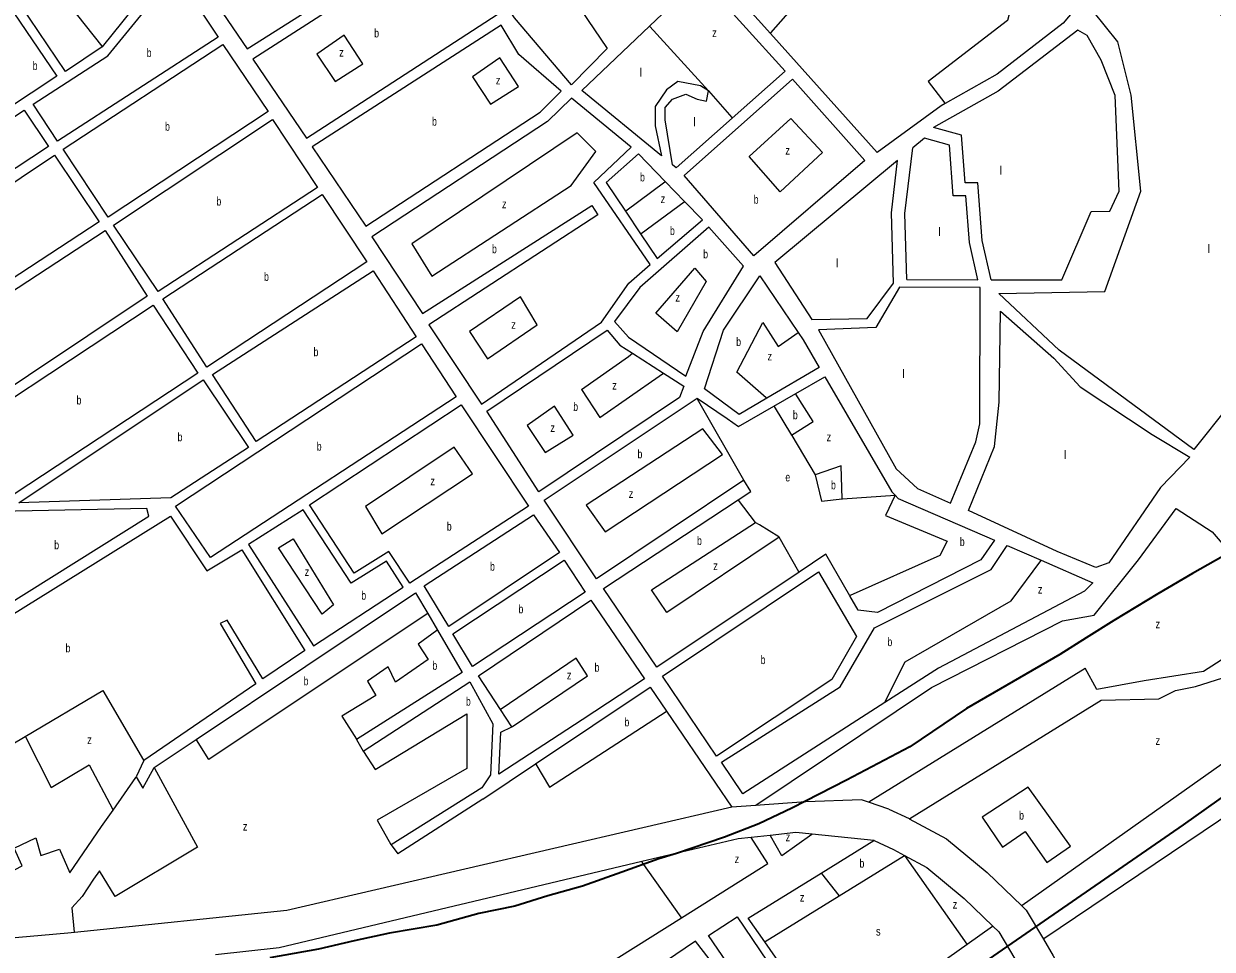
# Model space of a CAD drawing. Extents: x 639657 to 671642, y 222838 to 252123.
# Drawn here: x 645919 to 647301, y 228352 to 229429 of the extents above; entities that cross this region are included whole.
import ezdxf

# ---------------------------------------------------------------- set-up
doc = ezdxf.new("R2010")
doc.units = 0
doc.header["$LTSCALE"] = 4
for name, color, linetype, lineweight in [('1', 7, 'Continuous', 13), ('21', 7, 'Continuous', 13), ('57', 7, 'Continuous', 35)]:
    doc.layers.add(name, color=color, linetype=linetype, lineweight=lineweight)
doc.layers.add('7', color=7, linetype='Continuous')

msp = doc.modelspace()

# ---------------------------------------------------------------- linework, layer by layer
at = {"layer": '1'}
for p, q in [((646568.13, 229351.02), (646646.635, 229425.834)), ((646911.44, 229278.82), (646787.281, 229417.465)), ((646660.799, 229275.015), (646568.13, 229351.02)), ((646966.358, 229295.449), (646952.898, 229284.279)), ((646935.318, 229269.69), (646792.27, 229150.98)), ((646945.919, 229131.037), (647028.652, 229130.951)), ((646844.035, 229028.949), (646783.051, 228993.071)), ((646524.25, 228874.55), (646701.97, 228993.04)), ((646452.829, 228526.806), (646353.99, 228463.155)), ((646925.101, 228515.037), (646901.435, 228523.293)), ((646860.38, 228247.16), (646780.806, 228360.719))]:
    msp.add_line(p, q, dxfattribs=at)
for points in [[(646787.281, 229417.465), (646726.56, 229485.27), (646724.58, 229502), (646760.18, 229554.537), (646819.552, 229642.155)], [(645967.27, 229373.08), (645883.17, 229497.49), (645845.51, 229473.24), (645784.05, 229566.41), (645779.47, 229557.09)], [(646538.08, 229565.48), (646521, 229530.82), (646521.237, 229512.406), (646597.565, 229399.939)], [(646056.324, 229548.653), (646088.39, 229499.9), (646058.024, 229461.94), (646010.01, 229401.92), (645967.27, 229373.08)], [(647063.54, 229432.94), (647082.82, 229506.1), (647154.66, 229461.44), (647127.65, 229429.43), (647051.21, 229369.99), (646990.506, 229335.931)], [(646597.565, 229399.939), (646555.99, 229357.7), (646489.63, 229435.54), (646464.623, 229472.756), (646444.484, 229502.727)], [(646646.635, 229425.834), (646706.18, 229482.58), (646804.41, 229373.65), (646742.754, 229318.927)], [(647043.913, 229130.935), (647126.35, 229130.85), (647160.33, 229210.27), (647182.25, 229210.61), (647193.05, 229234), (647188.5, 229345.27), (647172.17, 229386.28), (647155.82, 229414.82), (647144.97, 229421.31), (647052.38, 229350.23), (646976.925, 229307.962)], [(646715.415, 229350.512), (646705.826, 229356.508), (646679.456, 229361.304), (646666.271, 229351.711), (646653.086, 229332.523), (646653.086, 229309.738), (646660.799, 229275.015)], [(646673.56, 229264.549), (646665.073, 229316.934), (646665.073, 229331.324), (646673.463, 229340.918), (646689.045, 229346.914), (646702.23, 229340.918), (646713.018, 229338.519), (646715.415, 229350.512)], [(646990.506, 229335.931), (646985.8, 229333.29), (646911.44, 229278.82)], [(646742.754, 229318.927), (646677.68, 229261.17), (646673.56, 229264.549)], [(647043.913, 229130.935), (647033.654, 229176.553), (647028.429, 229243.464), (647013.799, 229243.464), (647009.619, 229298.875), (646976.925, 229307.962)], [(646945.919, 229131.037), (646943.784, 229207.918), (646952.898, 229284.279)], [(647028.652, 229130.951), (647018.897, 229174.329), (647014.661, 229228.579), (646999.994, 229228.579), (646995.562, 229287.332), (646966.358, 229295.449)], [(646633.79, 229277.25), (646596.28, 229244.19), (646618.747, 229210.669), (646636.344, 229184.414)], [(646636.344, 229184.414), (646655.73, 229155.49), (646708.31, 229200.39), (646687.391, 229221.966), (646664.823, 229245.243), (646633.79, 229277.25)], [(646930.299, 229126.949), (646928.031, 229208.635), (646935.318, 229269.69)], [(646792.27, 229150.98), (646835.67, 229084.8), (646899.69, 229085.81), (646930.299, 229126.949)], [(646783.051, 228993.071), (646751.06, 228974.25), (646710.61, 229003.93), (646732.71, 229072.43), (646774.9, 229135.44), (646819.603, 229069.419)], [(647054.945, 229094.165), (647116.84, 229039.56), (647147.46, 229006.5), (647231.52, 228950.84), (647275.13, 228924.65), (647240.89, 228889.07), (647180.85, 228801.49), (647165.68, 228796.09), (647120.89, 228814.74), (647017.83, 228862.57)], [(647017.83, 228862.57), (647047.79, 228936.79), (647053.41, 228988.47), (647054.945, 229094.165)], [(646663.095, 229022.203), (646686.49, 229007.2), (646681.55, 228993.8), (646518.07, 228884.35), (646457.45, 228978.21), (646597.54, 229072.23)], [(646597.54, 229072.23), (646612.22, 229054.83), (646627.048, 229045.321), (646663.095, 229022.203)], [(646819.603, 229069.419), (646825.31, 229060.99), (646844.035, 229028.949)], [(646701.97, 228993.04), (646737.111, 228969.317), (646750.176, 228960.167), (646791.276, 228983.812), (646816.72, 228998.449), (646850.501, 229017.883)], [(646850.501, 229017.883), (646928.52, 228884.38), (646932.235, 228880.465)], [(646756.38, 228897.8), (646585.06, 228783.05), (646524.25, 228874.55)], [(646749.722, 228874.81), (646764.55, 228884.59), (646756.38, 228897.8)], [(646820.612, 228790.785), (646655.08, 228680.08), (646593.2, 228771.57), (646749.722, 228874.81)], [(646932.235, 228880.465), (646935.95, 228876.55), (647048.05, 228828), (647031.87, 228805.17), (646911.68, 228743.71), (646889.28, 228746.58), (646879.599, 228763.317)], [(645722.989, 228609.997), (645728.31, 228668.46), (645781.24, 228664.37), (646089.41, 228856), (646131.94, 228792.17), (646172.35, 228816.9), (646245.85, 228699.58), (646196.98, 228666.76), (646155.23, 228734.91), (646147.34, 228731.13), (646188.91, 228661.03), (646058.47, 228571.62), (646049.55, 228552.55)], [(646769.867, 228519.521), (646770.367, 228519.855), (646974.77, 228656.54), (647127.15, 228733.99), (647163.78, 228740.8), (647215.6, 228805.26), (647259.33, 228864.85), (647301.115, 228837.749)], [(647301.115, 228837.749), (647353.15, 228777.09), (647354.32, 228757.76), (647351.85, 228737.72), (647326.92, 228698.2), (647291.19, 228675.28), (647222.18, 228664.52), (647167.12, 228654.41), (647153.61, 228679.14)], [(646755.06, 228533.06), (646730.6, 228569.88), (646868.61, 228657.44), (646908.31, 228726.03), (647044.09, 228793.75), (647062.76, 228821.78), (647102.289, 228804.555)], [(647102.289, 228804.555), (647162.31, 228778.4), (647152.58, 228768.79), (646982.78, 228679.25), (646920.303, 228639.141), (646755.06, 228533.06)], [(646879.599, 228763.317), (646851.69, 228811.57), (646820.612, 228790.785)], [(646948.811, 228503.946), (646949.311, 228504.255), (647171.84, 228641.8), (647239.07, 228643.5), (647258.46, 228653.05), (647281.59, 228657.93), (647313.44, 228667.89), (647359.78, 228712.69), (647367.55, 228736.89), (647371.48, 228759.32), (647367.26, 228794.51), (647448.04, 228729.34), (647461.34, 228717.07), (647491.36, 228694.32), (647080.19, 228402.934), (647079.69, 228402.58)], [(646119.516, 228596.131), (646374.53, 228766.8), (646388.66, 228742.624), (646399.902, 228723.391)], [(646473.44, 228631.119), (646447.68, 228670.33), (646578.59, 228758.01), (646640.854, 228666.598)], [(646399.902, 228723.391), (646428.7, 228674.12), (646306.02, 228596.02), (646313.55, 228582.59), (646437.554, 228663.176)], [(646901.435, 228523.293), (646901.934, 228523.602), (647153.61, 228679.14)], [(646437.554, 228663.176), (646464.51, 228614.25), (646461.63, 228554.85), (646451.78, 228539.85), (646346.078, 228473.417), (646353.99, 228463.155)], [(646640.854, 228666.598), (646568.21, 228618.92), (646471.49, 228555.87), (646473.9, 228604.73), (646486.69, 228610.95), (646473.44, 228631.119)], [(646452.829, 228526.806), (646514.036, 228567.739), (646647.427, 228656.948)], [(646647.427, 228656.948), (646666.423, 228629.06), (646742.37, 228517.559)], [(647761.948, 228467.212), (647530.53, 228650.85), (647105.452, 228364.062), (647104.952, 228363.725)], [(646049.55, 228552.55), (646057.29, 228539.55), (646070.64, 228563.42), (646119.516, 228596.131)], [(646901.435, 228523.293), (646893.346, 228526.115), (646828.697, 228523.719), (646769.867, 228519.521), (646742.37, 228517.559)], [(646742.37, 228517.559), (646224.92, 228397.27), (645977.663, 228371.586)], [(646925.101, 228515.037), (646948.557, 228504.083), (646948.811, 228503.946)], [(646948.811, 228503.946), (646991.934, 228480.708), (647039.501, 228441.311), (647079.69, 228402.58)], [(646764.814, 228482.221), (646749.68, 228480.599), (646637.876, 228454.014)], [(646683.917, 228388.853), (646784.13, 228451.8), (646764.814, 228482.221)], [(646835.959, 228485.819), (646816.724, 228487.786), (646787.087, 228484.609), (646764.814, 228482.221)], [(646800.74, 228460.88), (646787.375, 228484.109), (646787.087, 228484.609)], [(646835.959, 228485.819), (646835.46, 228485.465), (646800.74, 228460.88)], [(646908.014, 228478.449), (646907.626, 228478.489), (646835.959, 228485.819)], [(646780.806, 228360.719), (646761.55, 228388.2), (646846.527, 228440.723), (646907.626, 228478.489)], [(646908.014, 228478.449), (646930.42, 228467.985), (646943.291, 228461.049)], [(646637.876, 228454.014), (646215.722, 228353.635), (646141.864, 228345.574)], [(646943.291, 228461.049), (646969.256, 228447.057), (647012.573, 228411.18), (647046.156, 228378.815)], [(647079.69, 228402.58), (647084.851, 228397.606), (647104.952, 228363.725)], [(646226.93, 228215.3), (646279.855, 228135.047), (646683.917, 228388.853)], [(646818.75, 228216.391), (646715.48, 228368.11), (646748.63, 228389.93), (646854.15, 228234.16), (646821.65, 228212.13)], [(645977.663, 228371.586), (645969.9, 228370.78), (645807.72, 228356.54), (645693.14, 228360.28)], [(647046.156, 228378.815), (647045.656, 228378.461), (647016.194, 228357.582), (646860.38, 228247.16)], [(647046.156, 228378.815), (647052.903, 228372.313), (647071.42, 228341.102)], [(647104.952, 228363.725), (647116.308, 228344.583), (647147.399, 228288.575), (647195.754, 228177.74), (647306.321, 227750.473), (647308.48, 227742.129), (647310.79, 227733.204), (647430.653, 227270.011)]]:
    msp.add_lwpolyline(points, dxfattribs=at)
for points in [[(646178.56, 229399.45), (646401.56, 229540.54), (646363.19, 229588.29), (646345.02, 229622.4), (646336.98, 229628.29), (646324.57, 229624.87), (646116.26, 229491.53)], [(646247.71, 229295.64), (646469.58, 229439.52), (646406.46, 229529.87), (646185.41, 229387.52)], [(645897.51, 229328.11), (645817.63, 229442.92), (645878.23, 229483.87), (645957.26, 229367.76)], [(645929.84, 229335.29), (646016.63, 229391.49), (646095.47, 229487.76), (646145.02, 229412.89), (645958.05, 229292.1)], [(647052.827, 229115.077), (647176.21, 229117.23), (647218.2, 229233.96), (647206.98, 229345.55), (647191.61, 229407.64), (647162.89, 229443.3), (647210.36, 229486.8), (647228.14, 229476.98), (647287.07, 229460.49), (647528.58, 229245.23), (647279.94, 228933.33), (647123.14, 229048.9)], [(646316.63, 229193.33), (646519.32, 229325.96), (646543.86, 229350.42), (646494.6, 229393.06), (646474.08, 229426.91), (646254.32, 229285.64)], [(645964.65, 229282.75), (646150.32, 229404.59), (646202.94, 229326.53), (646016.87, 229203.82)], [(646813.125, 229364.332), (646897.19, 229269.78), (646768.08, 229158.55), (646687.06, 229252.08)], [(646451.3, 228986.28), (646590.95, 229081.37), (646622.66, 229127.02), (646647.46, 229148.7), (646581.88, 229243.97), (646625.28, 229285.07), (646556.03, 229342.01), (646527.88, 229314.91), (646323.71, 229180.76), (646382.75, 229091.62), (646579.52, 229217.27), (646586.57, 229206.21), (646390.05, 229078.62)], [(645947.41, 229285.91), (645795.8, 229185.88), (645780.14, 229236.79), (645919.21, 229328.03)], [(646023.25, 229194.46), (646208.24, 229317.37), (646260.67, 229238.23), (646075.02, 229117.03)], [(646006.43, 229198.06), (645799.11, 229062.73), (645805.76, 229115.94), (645799.25, 229171.95), (645954.45, 229275.71)], [(646080.75, 229108.52), (646265.96, 229229.93), (646317.73, 229151.86), (646131.69, 229029.14)], [(646062.21, 229111.67), (645786.09, 228927.04), (645798.5, 229047.45), (646013.47, 229188.29)], [(646715.53, 229192.12), (646635.42, 229122.06), (646605.76, 229082.25), (646622.38, 229064.24), (646689.09, 229018.86), (646709.1, 229070.77), (646756.02, 229146.75)], [(646138.27, 229020.85), (646325.42, 229141.23), (646375.24, 229064.62), (646188.98, 228942.75)], [(646996.85, 228870.84), (647026.43, 228942.47), (647031.03, 228963.4), (647031.28, 229121.84), (646937.58, 229122.09), (646909.96, 229075.44), (646843.17, 229072.45), (646933.67, 228910.91), (646958.54, 228888.08)], [(646121.27, 229022.09), (645891.89, 228871.11), (645806.59, 228870.17), (645780.97, 228873.41), (645781.84, 228911.49), (646069.26, 229101.46)], [(646421.93, 228994.63), (646136.19, 228807.94), (646095.23, 228867.71), (646381.6, 229056.34)], [(646180.06, 228935.94), (646089.7, 228877.08), (645912.94, 228871.45), (646127.41, 229014.66)], [(646506.1, 228867.38), (646367.9, 228777.88), (646343.65, 228814.91), (646303.24, 228789.75), (646251.22, 228868.91), (646427.67, 228985.47)], [(645775.62, 228858.92), (645753.48, 228743.71), (645733.16, 228699.29), (645728.98, 228679.65), (645782.27, 228679.66), (646064.48, 228856.03), (646061.97, 228864.81)], [(646255.86, 228704.91), (646360.24, 228773.45), (646340.62, 228803.46), (646299.78, 228778.08), (646244.01, 228863.21), (646180.2, 228823.05)], [(646541.8, 228813.55), (646413.43, 228727.42), (646384.71, 228774.7), (646511.85, 228857.58)], [(646571.99, 228767.58), (646440.62, 228680.97), (646418.08, 228719.11), (646547.53, 228804.82)], [(646661.7, 228669.65), (646843.22, 228791.01), (646887.42, 228716.02), (646858.59, 228665.89), (646724.48, 228576.67)], [(646642.216, 228322.368), (646656.931, 228302.389), (646716.235, 228341.001), (646700.232, 228361.72)]]:
    msp.add_lwpolyline(points, close=True, dxfattribs=at)
at = {"layer": '21'}
for points in [[(645784.05, 229566.41), (645784.55, 229566.718), (645837.478, 229599.283), (645853.59, 229570.765), (645919.276, 229614.163), (645922.994, 229605.483), (645941.585, 229617.883), (645955.218, 229598.043), (645921.755, 229513.727), (646009.615, 229402.42), (646010.01, 229401.92)], [(646787.281, 229417.465), (646787.719, 229417.965), (646845.554, 229483.927), (646760.68, 229554.123), (646760.18, 229554.537)], [(646715.415, 229350.512), (646647.092, 229425.334), (646646.635, 229425.834)], [(647063.54, 229432.94), (647063.04, 229432.555), (646970.954, 229361.605), (646990.125, 229336.431), (646990.506, 229335.931)], [(646715.415, 229350.512), (646742.321, 229319.427), (646742.754, 229318.927)], [(646618.747, 229210.669), (646619.247, 229211.044), (646664.323, 229244.868), (646664.823, 229245.243)], [(646636.344, 229184.414), (646636.844, 229184.782), (646686.891, 229221.598), (646687.391, 229221.966)], [(646783.051, 228993.071), (646782.551, 228993.509), (646748.378, 229023.426), (646778.344, 229080.988), (646796.323, 229053.406), (646819.603, 229069.419)], [(646567.384, 229003.039), (646622.048, 229041.778), (646627.048, 229045.321)], [(646567.384, 229003.039), (646588.959, 228970.66), (646658.095, 229018.727), (646663.095, 229022.203)], [(646701.97, 228993.04), (646702.256, 228992.54), (646756.094, 228898.3), (646756.38, 228897.8)], [(646811.905, 228950.274), (646837.077, 228965.863), (646817.032, 228997.949), (646816.72, 228998.449)], [(646791.276, 228983.812), (646791.584, 228983.312), (646811.905, 228950.274)], [(646811.905, 228950.274), (646812.203, 228949.774), (646839.514, 228903.933)], [(646870.639, 228875.922), (646869.44, 228914.297), (646839.514, 228903.933)], [(646839.514, 228903.933), (646846.666, 228873.524), (646870.639, 228875.922)], [(646769.953, 228848.34), (646750.104, 228874.31), (646749.722, 228874.81)], [(646870.639, 228875.922), (646871.139, 228875.959), (646932.235, 228880.465)], [(646932.235, 228880.465), (646920.981, 228856.735), (646992.899, 228826.755), (646984.509, 228809.966), (646880.099, 228763.539), (646879.599, 228763.317)], [(646797.522, 228831.551), (646666.871, 228744.009), (646648.891, 228770.391), (646769.953, 228848.34)], [(646797.522, 228831.551), (646797.022, 228831.867), (646774.748, 228845.942), (646770.453, 228848.09), (646769.953, 228848.34)], [(646820.612, 228790.785), (646820.329, 228791.285), (646797.522, 228831.551)], [(646920.303, 228639.141), (646920.553, 228639.641), (646944.034, 228686.628), (647067.348, 228757.26), (647101.92, 228804.055), (647102.289, 228804.555)], [(646388.66, 228742.624), (646388.16, 228742.291), (646134.078, 228572.821), (646119.828, 228595.631), (646119.516, 228596.131)], [(646399.902, 228723.391), (646399.402, 228723.03), (646377.401, 228707.133), (646389.387, 228689.145), (646351.031, 228662.762), (646342.641, 228680.75), (646318.668, 228663.961), (646328.257, 228647.172), (646288.702, 228623.188), (646305.701, 228596.52), (646306.02, 228596.02)], [(646486.69, 228610.95), (646487.19, 228611.287), (646574.576, 228670.257), (646561.391, 228690.644), (646473.94, 228631.457), (646473.44, 228631.119)], [(645920.442, 228599.647), (646010.619, 228653.168), (646058.177, 228572.12), (646058.47, 228571.62)], [(646313.55, 228582.59), (646313.879, 228582.09), (646327.658, 228561.129), (646434.336, 228625.886), (646434.336, 228562.328), (646330.055, 228502.367), (646345.801, 228473.917), (646346.078, 228473.417)], [(646514.036, 228567.739), (646514.336, 228567.239), (646530.227, 228540.742), (646665.923, 228628.736), (646666.423, 228629.06)], [(645810.13, 228492.76), (645809.961, 228493.26), (645798.461, 228527.251), (645920.442, 228599.647)], [(645920.442, 228599.647), (645920.697, 228599.147), (645950.687, 228540.442), (645995.037, 228566.825), (646022.521, 228514.58), (646022.784, 228514.08)], [(646070.64, 228563.42), (646070.912, 228562.92), (646120.893, 228470.888), (646025.003, 228413.325), (646007.023, 228443.306), (645999.831, 228433.712), (645986.646, 228413.325), (645974.66, 228400.134), (645977.61, 228372.086), (645977.663, 228371.586)], [(646022.784, 228514.08), (646049.202, 228552.05), (646049.55, 228552.55)], [(645818.26, 228482.13), (645818.76, 228481.986), (645890.756, 228461.294), (645901.543, 228440.907), (645917.126, 228449.302), (645907.537, 228469.689), (645932.708, 228481.681), (645938.701, 228461.294), (645960.276, 228468.489), (645972.263, 228440.907), (646009.42, 228494.872), (646022.784, 228514.08)], [(646683.917, 228388.853), (646683.564, 228389.352), (646638.229, 228453.514), (646637.876, 228454.014)], [(646780.806, 228360.719), (646781.306, 228361.028), (646867.235, 228414.086), (646943.291, 228461.049)], [(646943.291, 228461.049), (647015.842, 228358.082), (647016.194, 228357.582)], [(646846.527, 228440.723), (646846.915, 228440.224), (646866.846, 228414.586), (646867.235, 228414.086)]]:
    msp.add_lwpolyline(points, dxfattribs=at)
for points in [[(646259.826, 229393.247), (646280.911, 229361.604), (646313.274, 229381.991), (646291.698, 229415.569)], [(646440.82, 229366.864), (646461.905, 229335.221), (646494.268, 229355.608), (646472.692, 229389.186)], [(646810.991, 229318.294), (646847.864, 229278.859), (646798.72, 229233.288), (646762.761, 229274.062)], [(646370.081, 229172.834), (646393.582, 229134.953), (646555.398, 229240.484), (646584.165, 229280.058), (646562.59, 229301.644)], [(646654.102, 229091.866), (646699.234, 229144.546), (646712.419, 229128.957), (646678.857, 229070.195)], [(646437.224, 229070.658), (646458.309, 229039.015), (646515.843, 229078.59), (646496.665, 229110.968)], [(646504.348, 228961.529), (646525.433, 228929.886), (646557.796, 228950.273), (646536.22, 228983.851)], [(646572.807, 228868.828), (646594.953, 228837.547), (646731.597, 228927.489), (646708.823, 228957.469)], [(646316.296, 228867.01), (646335.449, 228835.449), (646440.929, 228905.004), (646419.353, 228936.183)], [(646215.307, 228819.212), (646232.366, 228829.453), (646279.113, 228752.703), (646265.928, 228741.91)], [(647033.793, 228505.697), (647057.364, 228471.018), (647083.703, 228488.984), (647108.844, 228453.051), (647136.38, 228472.215), (647087.294, 228540.489)]]:
    msp.add_lwpolyline(points, close=True, dxfattribs=at)
at = {"layer": '57'}
for points in [[(646539.645, 228002.586), (646617.686, 228055.218), (646775.023, 228168.007), (647014.664, 228322.123), (647267.861, 228496.729), (647544.604, 228693.289), (647862.149, 228907.67), (647997.461, 228999.957)], [(647313.998, 228809.45), (647278.26, 228789.223), (647237.889, 228765.402), (647186.835, 228734.713), (647154.509, 228714.402), (647123.908, 228694.904), (647015.512, 228632.255), (646949.347, 228587.676), (646875.915, 228548.696), (646812.306, 228516.321), (646773.771, 228498.16), (646733.869, 228482.673), (646678.014, 228463.622), (646657.703, 228457.271), (646614.598, 228441.615), (646568.718, 228425.633), (646528.221, 228414.089), (646489.953, 228402.19), (646448.246, 228393.768), (646399.274, 228380.182), (646344.153, 228370.906), (646302.989, 228361.737), (646261.523, 228352.206), (646204.971, 228342.193)]]:
    msp.add_lwpolyline(points, dxfattribs=at)

# ---------------------------------------------------------------- texts
at = {"layer": '7'}
for s, width, p in [('b', 0.75, (646326.452, 229412.755)), ('z', 0.8, (646719.611, 229413.171)), ('b', 0.75, (646061.851, 229389.93)), ('z', 0.8, (646285.705, 229390.385)), ('b', 0.75, (645929.191, 229374.854)), ('z', 0.8, (646467.897, 229358.007)), ('b', 0.75, (646083.216, 229304.205)), ('b', 0.75, (646393.757, 229310.12)), ('z', 0.8, (646804.714, 229276.46)), ('b', 0.75, (646635.706, 229245.28)), ('b', 0.75, (646142.966, 229217.2)), ('z', 0.8, (646659.679, 229220.097)), ('b', 0.75, (646767.919, 229219.309)), ('z', 0.8, (646475.089, 229214.101)), ('b', 0.75, (646670.467, 229182.921)), ('b', 0.75, (646463.466, 229161.747)), ('b', 0.75, (646709.186, 229155.751)), ('b', 0.75, (646198.347, 229129.535)), ('z', 0.8, (646676.808, 229105.49)), ('z', 0.8, (646485.877, 229073.793)), ('b', 0.75, (646747.542, 229053.817)), ('b', 0.75, (646255.894, 229041.99)), ('z', 0.8, (646783.899, 229037.028)), ('z', 0.8, (646603.343, 229003.039)), ('b', 0.75, (645980.225, 228985.815)), ('b', 0.75, (646557.976, 228978.29)), ('b', 0.75, (646813.467, 228968.673)), ('b', 0.75, (646097.738, 228943.055)), ('z', 0.8, (646531.425, 228953.871)), ('b', 0.75, (646259.665, 228932.14)), ('z', 0.8, (646852.659, 228943.078)), ('b', 0.75, (646632.735, 228923.212)), ('z', 0.8, (646391.785, 228891.812)), ('e', 0.75, (646804.714, 228896.309)), ('b', 0.75, (646857.816, 228887.127)), ('z', 0.8, (646622.521, 228877.122)), ('b', 0.75, (646410.963, 228839.047)), ('b', 0.75, (645954.283, 228817.461)), ('b', 0.75, (646701.994, 228822.369)), ('b', 0.75, (647007.646, 228821.17)), ('b', 0.75, (646461.221, 228792.5)), ('z', 0.8, (646720.809, 228793.177)), ('z', 0.8, (646245.551, 228786.281)), ('z', 0.8, (647098.412, 228765.736)), ('b', 0.75, (646311.476, 228758.699)), ('b', 0.75, (646494.275, 228742.895)), ('z', 0.8, (647235.212, 228725.449)), ('b', 0.75, (645967.468, 228697.539)), ('b', 0.75, (646923.462, 228704.731)), ('b', 0.75, (646775.919, 228683.84)), ('b', 0.75, (646394.182, 228677.153)), ('b', 0.75, (646582.784, 228674.954)), ('b', 0.75, (646244.353, 228659.164)), ('z', 0.8, (646550.603, 228666.06)), ('b', 0.75, (646433.137, 228635.48)), ('b', 0.75, (646617.544, 228611.395)), ('z', 0.8, (645992.64, 228590.809)), ('z', 0.8, (647235.212, 228589.835)), ('b', 0.75, (647076.628, 228502.868)), ('z', 0.8, (646173.633, 228490.075)), ('z', 0.8, (646805.026, 228477.765)), ('z', 0.8, (646745.723, 228452.337)), ('b', 0.75, (646890.951, 228447.062)), ('z', 0.8, (646821.512, 228407.536)), ('z', 0.8, (646999.36, 228399.388)), ('s', 0.8, (646910.106, 228368.008))]:
    msp.add_text(s, height=10, dxfattribs=dict(at, width=width)).set_placement(p)
for p in [(646635.082, 229367.078), (646697.411, 229309.515), (647053.772, 229253.055), (646982.449, 229181.78), (647295.949, 229161.916), (646863.319, 229145.188), (646940.649, 229016.593), (647128.749, 228922.499)]:
    msp.add_text('l', height=10, dxfattribs=at).set_placement(p)

doc.saveas('drawing.dxf')
